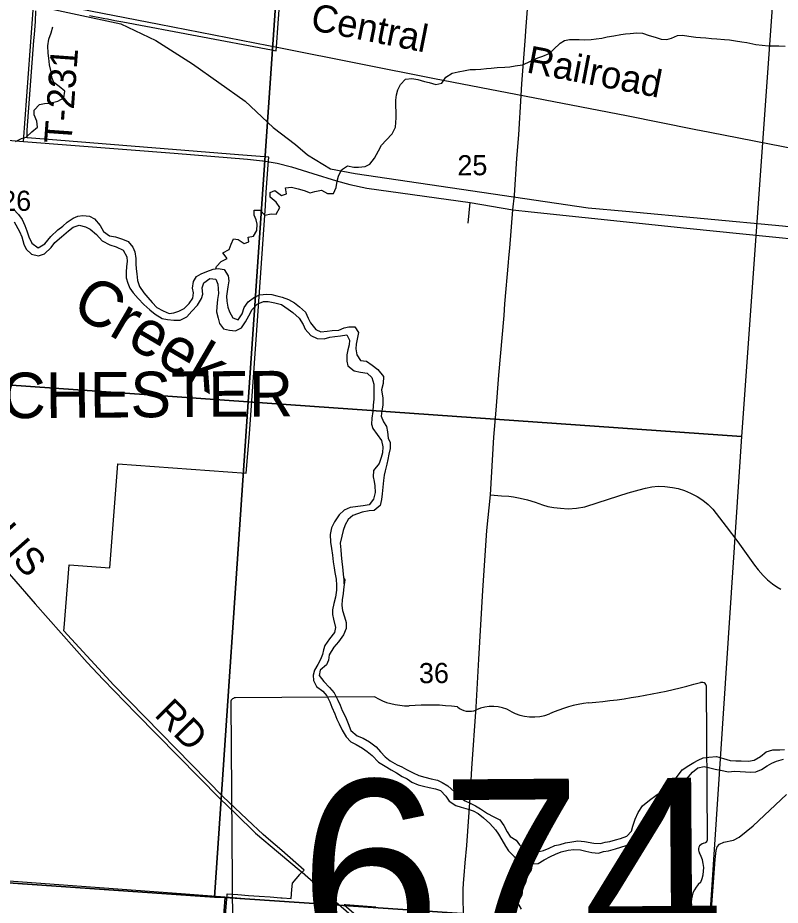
# Model space of a CAD drawing. Extents: x 114604 to 551442, y 316898 to 567001.
# Drawn here: x 248711 to 257076, y 337042 to 346776 of the extents above; entities that cross this region are included whole.
import ezdxf

# ---------------------------------------------------------------- set-up
doc = ezdxf.new("R2010")
doc.units = 0
for name, color, linetype in [('_CIVIL_CONSTRUCTION', 7, 'Continuous'), ('BD_X_Building', 7, 'Continuous'), ('GE_P_Alignment_1000_Bearings', 7, 'Continuous'), ('GE_P_Alignment_1000_Cardinal_Points', 7, 'Continuous'), ('GE_P_Alignment_100_Bearings', 7, 'Continuous'), ('GE_P_Alignment_100_Cardinal_Points', 7, 'Continuous'), ('GE_P_Alignment_100_Stations', 7, 'Continuous'), ('GE_P_Alignment_500_Bearings', 7, 'Continuous'), ('GE_P_Alignment_500_Curve_Data', 7, 'Continuous'), ('PM_P_Cells', 7, 'Continuous'), ('PM_P_CL_Double_Solid', 7, 'Continuous'), ('PM_P_Crosswalk', 7, 'Continuous'), ('PM_P_Stop_Line', 7, 'Continuous'), ('PV_X_Curb', 7, 'Continuous'), ('SH_Named_Boundary', 7, 'Continuous'), ('SN_P_Signs', 7, 'Continuous')]:
    doc.layers.add(name, color=color, linetype=linetype)

msp = doc.modelspace()

# ---------------------------------------------------------------- linework, layer by layer
at = {"layer": '_CIVIL_CONSTRUCTION'}
msp.add_line((254094.2, 344090.5), (254098.9, 344143.1), dxfattribs=at)
for points in [[(254284.2, 346634.4), (254323.8, 347160.5), (254359.4, 347647.1)], [(254241.2, 346051.9), (254279.4, 346570.6), (254284.2, 346634.4)], [(254142.8, 344668.4), (254160.4, 344828.6), (254186.7, 345234), (254207.1, 345493.1), (254231.8, 345924.9), (254241.2, 346051.9)], [(254098.9, 344143.1), (254108.2, 344248.3), (254142.8, 344668.4)], [(253599.2, 336945.1), (253596.3, 337125.9), (253598.7, 337214.8), (253602.3, 337285.2), (253606.7, 337367.4), (253618.8, 337506), (253637, 337696.1), (253672.9, 338219.2), (253692.8, 338542.4), (253738.8, 339215.2), (253768.4, 339741), (253813, 340493.9), (253858.4, 341152.1), (253896.5, 341542.2), (253933.1, 342176), (253958.8, 342473.4), (253989.5, 342855.2), (254045.3, 343512), (254054.1, 343638.1), (254094.2, 344090.5)]]:
    msp.add_lwpolyline(points, dxfattribs=at)
at = {"layer": 'GE_P_Alignment_1000_Bearings'}
for points in [[(244600.7, 347758.3), (248884.2, 346915.2), (249843.6, 346710.6), (250226, 346525.4), (250627.2, 346269.8), (251207, 345861.4), (251511.6, 345571.9), (251757.1, 345387.1), (251889.6, 345272.8), (252143.1, 345120.9), (252412.3, 345068), (254969, 344691.3), (255383.5, 344655.9), (257099.1, 344495.4), (258474.5, 344344.6), (258952.3, 344286.5), (259370.6, 344105.7), (259874.6, 343826.7), (260245.3, 343626), (260753.3, 343333.6), (261395.1, 342976), (261789, 342801.4), (261961.4, 342747.2)], [(248301.7, 347094.2), (248887.3, 346977.8), (250262.7, 346706.9), (251611, 346443.7), (253281.4, 346111.2), (255387.5, 345703.8), (256130.5, 345556), (256303.7, 345521.6), (258885.3, 345015.9), (260809.1, 344635.6), (261189.4, 344562), (261593.8, 344484), (261872.8, 344442.2), (262101.2, 344418.8)]]:
    msp.add_lwpolyline(points, dxfattribs=at)
at = {"layer": 'GE_P_Alignment_1000_Cardinal_Points'}
msp.add_line((248775.6, 345420.5), (248885.1, 346909.5), dxfattribs=at)
at = {"layer": 'GE_P_Alignment_100_Cardinal_Points'}
msp.add_line((253652.2, 344524.2), (253674.2, 344749.6), dxfattribs=at)
for points in [[(253896.5, 341542.2), (254018.9, 341533.2), (254096.5, 341528.7), (254149.2, 341522.2), (254223.9, 341506.8), (254304.6, 341490.5), (254388.3, 341462.2), (254466.1, 341435), (254527.9, 341416.5), (254591.6, 341403.1), (254666.2, 341395.6), (254750.8, 341391.3), (254842.2, 341396.9), (254931.6, 341413.5), (255079.4, 341458.3), (255405.8, 341564.1), (255526.9, 341599.7), (255596.4, 341618.2), (255665.9, 341630.6), (255736.4, 341637.1), (255811, 341635.6), (255894.6, 341624.3), (255954.4, 341614.8), (256026.1, 341589.4), (256093, 341563.1), (256162.8, 341526.8), (256225.8, 341485.5), (256286.8, 341437.2), (256335.9, 341387.8), (256483.4, 341195), (256609.9, 341026.9), (256794.8, 340771.6), (256834.9, 340720.2), (256887.1, 340658), (256934.1, 340612.6), (256990.1, 340567.2), (257039.1, 340535.8), (257083, 340510.2)], [(256373.2, 337645.1), (256384.9, 337683.2), (256409.8, 337710.5), (256457.6, 337733.8), (256561.9, 337757.5), (256626.4, 337787.2), (256777.9, 337911.5), (257142.9, 338256.6)], [(256303.8, 336748.9), (256362.9, 337542.6), (256372.7, 337643.4)]]:
    msp.add_lwpolyline(points, dxfattribs=at)
at = {"layer": 'GE_P_Alignment_100_Stations'}
for points in [[(249497.1, 346800.7), (249666.8, 346768.4), (249696.6, 346763.8), (249775.9, 346747.7), (249863, 346731.1), (251496.5, 346422.8), (251508.8, 346420.4), (251544.9, 346413.2), (251552.6, 346505.4), (251564.1, 346666.9), (251603.1, 347214.7)], [(250947.2, 336416.9), (251003.2, 337109.5), (251007.9, 337167.8), (251126.7, 337159), (251241.8, 337150.6), (251359.1, 337142), (251478.5, 337133.2), (251596.3, 337124.6), (251610.4, 337123.6), (251711.8, 337116.1), (251719, 337214.4), (251724.1, 337285.4), (251804.7, 337379.6), (251810.6, 337386.6), (251852.2, 337428.8), (251606.7, 337641.8), (251461.4, 337767.9), (251403.5, 337819.6), (251346.2, 337871.9), (251289.4, 337924.9), (250961.5, 338235.6), (249763.8, 339455.2), (249217.7, 340051.3), (249220.5, 340085.8), (249275.6, 340777.1), (249720.5, 340741.6), (249810.6, 341884.1), (251217.6, 341780.7), (251251.7, 342211.6), (251334, 343349), (251427.1, 344713.1), (251437.3, 344862.8), (251447.4, 345012.4), (251457.6, 345162), (251464.1, 345246.5), (251134, 345273), (249050, 345440.2), (248814.4, 345458.8), (248815.2, 345542.6), (248885.9, 346526.1), (248894.4, 346591.3), (248905, 346735.9), (248910.2, 346851.3)], [(252640.4, 337022.2), (252305.6, 337047.3), (252291.2, 337048.4), (252472.9, 336890.5)]]:
    msp.add_lwpolyline(points, dxfattribs=at)
at = {"layer": 'GE_P_Alignment_500_Bearings'}
for points in [[(243858.8, 345791), (244070.1, 345762), (246074, 345626.7), (247133, 345557.7), (248775.6, 345420.5), (250427.6, 345291.1), (251232.6, 345226), (251394.2, 345208), (251404.7, 345206.4)], [(251404.7, 345206.4), (251557.4, 345182), (251715.9, 345142.2), (251948.2, 345067.6), (252207.8, 344987.6), (252355.4, 344947.8), (252541.1, 344908.2), (253674.2, 344749.6), (254142.8, 344668.4)], [(254142.8, 344668.4), (254344.1, 344647.5), (256051.2, 344467.3), (258218.2, 344247.3), (259139.6, 344151), (259198, 344140.3), (259242.7, 344129.5), (259313.8, 344102.2), (259735.4, 343874.4), (259896, 343783.8)], [(246340.6, 343174.6), (246414.4, 343100.3), (246680.1, 342828.7), (247116.9, 342376.2), (247574.8, 341871.3), (248070.3, 341291.2), (248643, 340646.3), (248901.8, 340348.1), (249471.7, 339706.1), (249646.6, 339516.5), (250010.1, 339145.9), (250928.1, 338213.2), (251100.2, 338047), (251318.5, 337831.8), (251573.1, 337621.8), (251818.9, 337414), (251830.8, 337403.5)], [(245976.5, 337503.3), (250502, 337171), (251028.6, 337129.2)], [(251830.8, 337403.5), (252228.7, 337053.1), (252680.7, 336664.4), (252971, 336410)], [(251028.6, 337129.2), (251200.6, 337115.5), (252078.1, 337054.4), (252107.3, 337055.9), (252136.6, 337057.4), (252228.7, 337053.1)]]:
    msp.add_lwpolyline(points, dxfattribs=at)
at = {"layer": 'GE_P_Alignment_500_Curve_Data'}
for p, q in [((256279.3, 337775.5), (256267.3, 339433.8)), ((252627.4, 339328.9), (251098.4, 339317.8)), ((251047.4, 339262.9), (251070.3, 336092.8)), ((256278.8, 337775.9), (256279.3, 337775.5))]:
    msp.add_line(p, q, dxfattribs=at)
for centre, major_axis, ratio, start_param, end_param in [((254376.9, 343663.7), (5536.7, 40), 0.800001, 4.814394, 5.042369), ((256209.4, 339440.2), (58.1, 0.4), 0.8, 6.141152, 7.989035), ((252988.8, 339699.5), (586.7, 4.2), 0.8, 4.042523, 4.731795), ((251107.2, 339270.1), (60.5, 0.4), 0.8, 1.712693, 3.28349), ((253198.9, 337553.2), (2106.1, 15.2), 0.8, 1.404758, 1.657859), ((253915.5, 338940.4), (351.9, 2.5), 0.8, 0.950623, 2.079405), ((255121.4, 338378.6), (1113.9, 8.1), 0.8, 1.699011, 2.107814), ((253664.4, 339305), (169.2, 1.2), 0.8, 3.836095, 5.185415), ((254366, 339446.3), (423.3, 3.1), 0.8, 4.081561, 5.145723), ((256217.4, 337768.6), (62.2, 0.4), 0.8, 5.05454, 6.418171), ((256266.8, 337653.6), (89.9, 0.7), 0.8, 1.883978, 3.671073), ((255696.1, 337439.9), (540, 3.9), 0.8, 5.934695, 6.695948), ((256492.6, 337083), (392.9, 2.8), 0.8, 2.387724, 3.262537)]:
    msp.add_ellipse(centre, major_axis=major_axis, ratio=ratio, start_param=start_param, end_param=end_param, dxfattribs=at)
at = {"layer": 'PM_P_Cells'}
for points in [[(248686.1, 345420.2), (248751.9, 345450.6), (248803.7, 345464.9), (248865.4, 345523.3), (248929.1, 345575.7), (248918.8, 345641.7), (248892.5, 345709.6), (248890.3, 345763.6), (248947.9, 345824), (249003.8, 345834.3), (249059.8, 345838.6), (249149.6, 345863.1), (249217.3, 345899.5), (249227, 345969.6), (249164.8, 346021.3), (249108.7, 346065.1), (249086.4, 346121), (249078.1, 346183), (249059.8, 346261), (249051.5, 346333), (249045.2, 346387), (249040.8, 346467.1), (249052.5, 346541.2), (249078.1, 346611.4), (249095.8, 346677.6)], [(250884.6, 344022), (250892.4, 344048.7), (250944.1, 344101), (251007.9, 344137.4), (250961.7, 344197.2), (251031.4, 344235.6), (251051.1, 344293.8), (251078.8, 344352), (251130.8, 344344.3), (251195, 344298.6), (251246.8, 344318.9), (251238.6, 344370.9), (251296.5, 344381.2), (251332.2, 344441.4), (251335.9, 344511.5), (251327.6, 344561.5), (251303.4, 344611.4), (251303.2, 344667.5), (251369.1, 344665.8), (251421.3, 344612.1), (251491.2, 344626.5), (251547.1, 344620.7), (251584.8, 344695), (251546.5, 344754.9), (251480.3, 344806.6), (251480.1, 344858.6), (251531.9, 344882.9), (251606.1, 344827.3), (251660, 344843.5), (251647.7, 344909.5), (251715.6, 344917.9), (251785.6, 344898.3), (251853.6, 344882.6), (251919.7, 344856.9), (251971.6, 344871.2), (252043.5, 344883.6), (252109.6, 344849.9), (252175.5, 344850.3), (252203.2, 344914.5), (252214.8, 344982.6), (252228.6, 345038.8), (252264.2, 345107), (252328, 345151.4), (252398, 345135.8), (252449.9, 345138), (252523.8, 345146.4), (252573.7, 345168.7), (252625.3, 345237.1), (252666.9, 345315.4), (252700.6, 345377.6), (252754.2, 345433.9), (252817.9, 345502.3), (252853.5, 345574.6), (252859.3, 345626.7), (252861, 345676.7), (252860.7, 345744.8), (252858.4, 345804.8), (252860.1, 345870.9), (252867.8, 345931), (252881.6, 345985.1), (252909.3, 346043.3), (252964.9, 346103.7), (253032.8, 346110.1), (253100.8, 346098.4), (253172.9, 346078.8), (253224.9, 346067), (253296.9, 346043.4), (253362.8, 346059.8), (253408.4, 346126.1), (253478.2, 346168.5), (253544, 346184.8), (253617.9, 346199.2), (253675.8, 346207.6), (253731.7, 346207.8), (253791.7, 346212.2), (253851.6, 346218.5), (253905.5, 346224.8), (253971.4, 346229.1), (254053.3, 346233.6), (254109.3, 346237.9), (254169.2, 346248.2), (254249, 346260.6), (254306.9, 346285), (254364.7, 346313.3), (254416.5, 346335.6), (254472.4, 346353.9), (254540.2, 346382.3), (254589.9, 346428.6), (254659.6, 346497), (254709.4, 346525.3), (254763.3, 346537.6), (254815.2, 346535.9), (254869.2, 346536.2), (254929.1, 346534.5), (255003, 346538.9), (255057, 346543.2), (255116.9, 346553.5), (255178.8, 346565.9), (255250.6, 346578.2), (255326.5, 346590.7), (255378.4, 346598.9)], [(255378.4, 346598.9), (255430.3, 346605.2), (255502.3, 346611.6), (255564.2, 346605.9), (255638.3, 346582.3), (255702.3, 346564.6), (255768.3, 346542.9), (255830.3, 346539.3), (255882.2, 346553.5), (255948, 346581.9), (256001.9, 346586.2), (256071.9, 346572.6), (256147.9, 346563), (256199.9, 346559.2), (256257.8, 346555.5), (256321.8, 346549.8), (256379.8, 346546.2), (256463.7, 346536.6), (256517.7, 346532.9), (256585.7, 346523.2), (256653.7, 346513.6), (256707.7, 346503.8), (256809.7, 346484.4), (256877.7, 346474.7), (256945.6, 346469.1), (257003.6, 346467.4), (257061.5, 346467.7), (257131.5, 346466)], [(248659.5, 344681.4), (248719.8, 344617.7), (248758, 344563.8), (248788.3, 344495.9), (248810.5, 344438), (248832.8, 344372), (248867.1, 344302.2), (248933.3, 344252.5), (249009, 344294.9), (249074.6, 344377.3), (249150.1, 344449.8), (249203.9, 344492.1), (249253.7, 344534.4), (249319.4, 344578.8), (249369.3, 344599.1), (249423.2, 344607.4), (249497.1, 344599.8), (249553.2, 344570.1), (249613.5, 344498.3), (249651.8, 344432.5), (249717.9, 344384.8), (249781.9, 344373.1), (249860, 344349.5), (249924, 344321.8), (249974.3, 344260), (249994.5, 344208.1), (250006.8, 344136.1), (250007.1, 344078), (250009.3, 344024), (250015.6, 343966), (250025.9, 343893.9), (250046.2, 343828), (250094.5, 343760.2), (250136.7, 343706.4), (250184.9, 343652.6), (250237.1, 343598.8), (250305.2, 343561.1), (250371.3, 343533.4), (250423.2, 343539.7), (250479.1, 343558), (250536.9, 343588.4), (250590.6, 343640.7), (250632.3, 343699), (250638, 343759.1), (250629.8, 343811.1), (250639.4, 343885.2), (250673.1, 343939.4), (250723, 343967.7), (250786.8, 343994.1), (250854.6, 344018.5), (250908.5, 344024.8), (250974.5, 344015.1), (251020.8, 343947.3), (251027, 343891.3), (251017.3, 343825.2), (251009.6, 343775.1), (251001.8, 343721), (251004.1, 343668.9), (251014.4, 343602.9), (251032.6, 343551)], [(248672.2, 344539.3), (248728.6, 344431.5), (248754.9, 344371.6), (248779.2, 344291.7), (248803.5, 344237.7), (248863.7, 344184), (248937.7, 344166.4), (249005.5, 344186.8), (249077.1, 344257.2), (249118.8, 344309.5), (249190.5, 344373.9), (249268.1, 344438.4), (249317.9, 344478.7), (249383.7, 344501.1), (249453.7, 344483.5), (249505.8, 344455.7), (249574, 344400), (249638.3, 344328.3), (249720.4, 344284.7), (249792.4, 344263), (249866.5, 344225.4), (249908.8, 344153.6), (249911.1, 344103.5), (249903.3, 344049.4), (249899.6, 343987.4), (249901.9, 343925.3), (249920.2, 343863.4), (249940.4, 343809.4), (249976.6, 343757.6), (250032.9, 343695.8), (250095.1, 343630.1), (250159.3, 343572.4), (250219.5, 343526.6), (250295.6, 343479), (250353.6, 343465.3), (250421.6, 343459.6), (250493.5, 343458), (250567.3, 343494.4), (250621, 343558.8), (250682.6, 343625.2), (250728.2, 343695.5), (250740, 343745.6), (250735.7, 343813.7), (250751.4, 343867.8), (250819.1, 343916.2), (250885.1, 343908.5), (250907.3, 343854.6), (250909.5, 343804.6), (250913.8, 343752.5), (250902.1, 343684.4), (250896.5, 343606.3), (250892.7, 343550.2), (250909.1, 343480.2), (250925.3, 343424.3), (250967.5, 343364.5), (251035.6, 343348.8), (251101.5, 343343.2), (251167.3, 343373.5), (251211, 343439.8), (251244.6, 343508.1), (251282.3, 343576.3), (251335.9, 343634.7), (251405.7, 343665.1), (251457.7, 343663.3)], [(251032.6, 343551), (251068.9, 343485.1), (251128.9, 343461.4), (251174.6, 343529.7), (251196.2, 343597.9), (251237.9, 343662.2), (251309.6, 343712.6), (251363.4, 343736.9), (251445.3, 343745.4), (251497.3, 343739.6), (251553.3, 343727.9), (251613.3, 343710.2), (251679.4, 343686.6), (251747.5, 343648.9), (251801.6, 343607.1), (251865.9, 343547.4), (251896.2, 343479.5), (251922.4, 343429.6), (251982.6, 343357.8), (252036.7, 343330.1), (252106.6, 343340.5), (252158.5, 343346.8), (252234.4, 343351.2), (252292.3, 343373.5), (252344.2, 343385.8), (252410.1, 343386.1), (252448.4, 343324.3), (252432.7, 343250.1), (252425, 343196), (252419.2, 343146), (252429.5, 343077.9), (252471.8, 343016.1), (252537.8, 343010.5), (252599.9, 342966.7), (252660.1, 342919), (252724.4, 342843.3), (252718.7, 342765.2), (252703.1, 342695), (252717.5, 342605), (252717.8, 342526.9), (252706.1, 342464.8), (252696.4, 342406.7), (252724.7, 342344.8), (252756.9, 342292.9), (252767.2, 342234.9), (252775.5, 342166.9), (252795.7, 342116.9), (252798, 342050.9), (252782.3, 341990.7), (252770.6, 341932.6), (252758.8, 341878.5), (252743.2, 341808.4), (252731.4, 341758.2), (252723.7, 341702.1), (252716, 341626), (252708.4, 341553.9), (252700.7, 341491.8), (252685, 341425.7), (252621.3, 341373.3), (252567.4, 341367), (252489.5, 341352.6), (252437.6, 341336.3), (252387.8, 341316), (252336, 341273.7), (252304.3, 341213.4), (252282.6, 341153.3), (252265, 341089.1), (252249.3, 341014.9), (252255.7, 340940.9), (252259.9, 340884.9), (252266.3, 340808.8), (252272.5, 340752.8), (252280.9, 340674.8), (252287.2, 340610.7), (252287.4, 340567.8)], [(251457.7, 343663.3), (251529.7, 343649.7), (251603.7, 343630.1), (251677.9, 343578.4), (251730, 343542.7), (251798.2, 343481), (251840.5, 343413.1), (251862.7, 343361.2), (251927, 343289.5), (251997.1, 343257.8), (252071, 343256.2), (252132.9, 343272.6), (252188.8, 343278.9), (252252.7, 343289.2), (252322.6, 343297.6), (252348.9, 343239.7), (252345.1, 343189.6), (252331.4, 343133.5), (252321.6, 343077.4), (252320, 343009.3), (252332.2, 342959.3), (252402.4, 342903.6), (252472.4, 342890), (252542.4, 342876.3), (252596.5, 342830.6), (252616.9, 342756.6), (252619.1, 342702.6), (252617.4, 342646.5), (252615.6, 342592.5), (252609.9, 342526.4), (252606.3, 342458.3), (252596.6, 342384.1), (252590.9, 342320.1), (252607.1, 342270.1), (252655.4, 342206.3), (252701.7, 342138.5), (252716, 342070.5), (252712.3, 342004.4), (252698.5, 341954.3), (252676.9, 341886.1), (252615.3, 341811.7), (252611.6, 341741.6), (252621.8, 341691.6), (252630, 341641.6), (252630.4, 341569.5), (252614.7, 341495.4), (252565.1, 341433), (252501.2, 341422.7), (252357.4, 341405.9), (252293.6, 341375.5), (252237.9, 341323.2), (252184.3, 341246.8), (252154.6, 341182.6), (252137, 341108.4), (252141.4, 341024.4), (252151.7, 340956.4), (252164, 340882.4), (252172.3, 340808.3), (252180.6, 340742.3), (252190.9, 340690.3), (252203.2, 340620.3), (252209.5, 340554.3), (252207.8, 340496.2), (252198.1, 340422.1), (252178.5, 340351.9), (252162.8, 340281.7), (252163, 340231.7), (252175.3, 340179.7), (252195.7, 340089.7), (252185.9, 340033.6), (252132.3, 339965.3), (252078.7, 339892.9), (252066.9, 339842.8), (252053.2, 339792.7), (252031.5, 339738.5), (252003.7, 339682.3), (251968.1, 339622), (251950.3, 339565.9), (251954.6, 339507.8), (251988.9, 339439.9), (252059.1, 339390.3), (252101.3, 339338.4), (252133.5, 339274.5), (252155.8, 339214.6), (252188.1, 339142.7), (252210.3, 339084.7), (252236.6, 339030.8), (252268.9, 338960.9), (252315.1, 338889.1), (252365.4, 338835.3), (252423.4, 338803.6), (252491.6, 338763.9), (252545.7, 338730.1), (252599.8, 338686.4), (252668.1, 338612.6), (252740.3, 338569), (252808.4, 338529.3), (252866.5, 338493.6), (252926.6, 338455.8), (252982.7, 338428.1), (253034.8, 338392.3)], [(252285, 340632.7), (252299.1, 340612.8), (252291.4, 340558.7), (252285.6, 340506.6), (252281.9, 340456.5), (252268.2, 340396.4), (252264.5, 340328.3), (252274.7, 340274.3), (252297, 340204.4), (252315.3, 340142.4), (252315.6, 340076.3), (252284, 340008.1), (252230.4, 339929.7), (252176.7, 339871.4), (252129.1, 339787), (252119.4, 339728.9), (252097.7, 339678.8), (252030, 339622.4), (252016.3, 339562.2), (252068.6, 339496.4), (252132.8, 339430.7), (252181, 339370.9), (252221.4, 339291), (252247.6, 339235.1), (252269.9, 339177.1), (252306.1, 339107.3), (252334.4, 339037.3), (252366.8, 338959.4), (252435, 338901.7), (252501, 338874), (252571.2, 338834.4), (252641.4, 338778.7), (252689.6, 338724.9), (252741.8, 338671.1), (252797.9, 338625.3), (252872.1, 338583.7), (252924.1, 338559.9), (252976.2, 338532.2), (253048.3, 338494.5), (253110.4, 338464.8), (253176.4, 338447.2), (253246.4, 338429.5), (253314.5, 338413.8), (253368.5, 338388.1), (253428.6, 338350.4), (253500.9, 338284.7), (253547.1, 338234.9), (253619.2, 338187.2), (253675.3, 338161.5), (253731.4, 338133.7), (253787.5, 338100), (253863.6, 338048.3), (253927.7, 338016.6), (253997.9, 337979), (254042.1, 337917.1), (254080.4, 337847.3), (254112.6, 337795.4), (254178.7, 337755.7), (254214.9, 337705.8), (254279.1, 337648.1), (254341.2, 337624.4), (254397.1, 337622.7), (254479, 337641.1), (254540.8, 337667.5), (254604.6, 337695.9), (254660.5, 337710.2), (254720.4, 337726.5), (254788.2, 337738.9), (254856.2, 337747.2), (254928.1, 337741.6), (255032.1, 337722.1), (255102.1, 337720.5), (255155.9, 337734.8), (255207.9, 337743.1), (255269.7, 337761.4), (255321.6, 337773.7), (255393.4, 337800.1), (255445.1, 337856.5), (255456.9, 337908.6), (255482.5, 337984.8), (255516.1, 338059.1), (255565.7, 338133.4), (255641.4, 338193.9), (255709.1, 338244.3), (255782.8, 338298.7), (255836.5, 338333.1), (255900.2, 338397.5), (255959.8, 338473.9), (256001.5, 338528.1), (256073.2, 338574.6), (256127, 338606.9), (256176.8, 338635.2), (256228.7, 338657.5), (256292.6, 338667.8), (256376.5, 338674.3), (256454.5, 338650.7), (256526.5, 338631), (256588.5, 338627.3), (256648.4, 338625.7), (256726.4, 338622.1), (256790.3, 338632.4)], [(256790.3, 338632.4), (256860, 338674.8), (256921.7, 338723.2), (256993.6, 338745.6), (257069.5, 338746), (257123.4, 338752.3)], [(253034.8, 338392.3), (253102.9, 338362.7), (253160.9, 338347), (253224.9, 338333.3), (253292.9, 338317.6), (253348.9, 338301.9), (253407.2, 338240.1), (253445.4, 338184.3), (253515.6, 338134.6), (253573.6, 338116.9), (253651.6, 338097.3), (253705.7, 338077.5), (253761.7, 338049.8), (253821.9, 338002.1), (253890.1, 337938.4), (253952.4, 337870.6), (253986.6, 337820.7), (254022.9, 337758.9), (254061.1, 337689), (254093.4, 337639.1), (254157.6, 337575.4), (254209.7, 337539.6), (254277.8, 337515.9), (254345.8, 337496.3), (254419.7, 337500.7), (254487.5, 337539.1), (254557.2, 337577.5), (254609.1, 337601.8), (254672.9, 337628.1), (254750.7, 337646.6), (254810.6, 337652.9), (254884.6, 337649.3), (254944.6, 337635.6), (255010.6, 337619.9), (255080.6, 337614.3), (255138.4, 337630.6), (255192.4, 337638.9), (255268.2, 337659.3), (255328.1, 337677.7), (255383.9, 337696), (255457.7, 337736.4), (255497.3, 337798.7), (255535, 337854.9), (255590.6, 337927.3), (255646.2, 338009.7), (255689.9, 338076), (255765.4, 338152.5), (255841.1, 338214.9), (255894.9, 338255.3), (255956.5, 338313.7), (256000.2, 338368), (256047.9, 338424.3), (256111.5, 338500.7), (256171.2, 338549.1), (256241.1, 338565.4), (256305.1, 338549.8), (256363.1, 338536), (256421.1, 338524.3), (256507.1, 338506.8), (256575, 338511.1), (256637, 338509.5), (256693, 338503.8), (256750.9, 338500.1), (256806.9, 338506.4), (256868.7, 338532.7), (256932.4, 338573.1), (256984.3, 338601.4), (257034.1, 338623.7), (257109.9, 338646.1)], [(254355.3, 337496.8), (254355.8, 337488.3), (254342.1, 337430.2), (254296.5, 337353.9), (254280.8, 337289.7), (254249.1, 337223.5), (254241.5, 337151.3), (254191.9, 337069), (254232.2, 337001.1)]]:
    msp.add_lwpolyline(points, dxfattribs=at)
at = {"layer": 'SN_P_Signs'}
for points in [[(246230.1, 348309.3), (251608.5, 347917.7), (251238.9, 342563.4), (245890.6, 342939.1)], [(251608.5, 347917.7), (257036.8, 347556.4), (257027.2, 347454.4), (256651.3, 342184), (251238.9, 342563.4)], [(245890.6, 342939.1), (251238.9, 342563.4), (250869.5, 337131.1), (245711.3, 337489.5), (245535.2, 337500.9)], [(251238.9, 342563.4), (256651.3, 342184), (256293.8, 336767.8), (250987.6, 337127.6), (250869.5, 337131.1)], [(245711.3, 337489.5), (250869.5, 337131.1), (250987.6, 337127.6), (250593.6, 331833.1), (245315.4, 332181.1)], [(250987.6, 337127.6), (256293.8, 336767.8), (255948.4, 331823.4), (255923.1, 331439.4), (250593.6, 331833.1)]]:
    msp.add_lwpolyline(points, close=True, dxfattribs=at)

# ---------------------------------------------------------------- texts
at = {"layer": 'BD_X_Building'}
for s, rotation, p in [('s', 0.41433, (253612.6, 337486.6)), ('r', 0.41433, (253612.5, 337486.6)), ('674', 0.41434, (253260.1, 337411.3))]:
    msp.add_text(s, height=1, rotation=rotation, dxfattribs=at).set_placement(p)
at = {"layer": 'GE_P_Alignment_100_Bearings'}
for s, rotation, p in [('Central', 348.79618, (251911.5, 346645.1)), ('Railroad', 349.13376, (254281.8, 346178.4))]:
    msp.add_text(s, height=299.02, rotation=rotation, dxfattribs=at).set_placement(p)
at = {"layer": 'GE_P_Alignment_500_Curve_Data'}
msp.add_text('674', height=2088.46, rotation=0.41433, dxfattribs=at).set_placement((251805.6, 336321.7))
at = {"layer": 'PM_P_CL_Double_Solid'}
for s, rotation, p in [('LITHOPOLIS', 311.31126, (247261.4, 342395.6)), ('RD', 314.71463, (250199, 339124.6))]:
    msp.add_text(s, height=300.02, rotation=rotation, dxfattribs=at).set_placement(p)
at = {"layer": 'PM_P_Crosswalk'}
msp.add_text('T-231', height=300.02, rotation=85.90695, dxfattribs=at).set_placement((249299.1, 345388.7))
at = {"layer": 'PM_P_Stop_Line'}
msp.add_text('Creek', height=500.03, rotation=329.61797, dxfattribs=at).set_placement((249279.1, 343548.5))
at = {"layer": 'PV_X_Curb'}
for s, rotation, p in [('25', 0.41443, (253534.9, 345046.9)), ('26', 0.41432, (248530, 344656.5)), ('36', 0.41436, (253113.1, 339477.3))]:
    msp.add_text(s, height=221.02, rotation=rotation, dxfattribs=at).set_placement(p)
at = {"layer": 'SH_Named_Boundary'}
msp.add_text('CANAL WINCHESTER', height=500.041, rotation=0.41421, dxfattribs=at).set_placement((244821.8, 342355.5))

doc.saveas('drawing.dxf')
